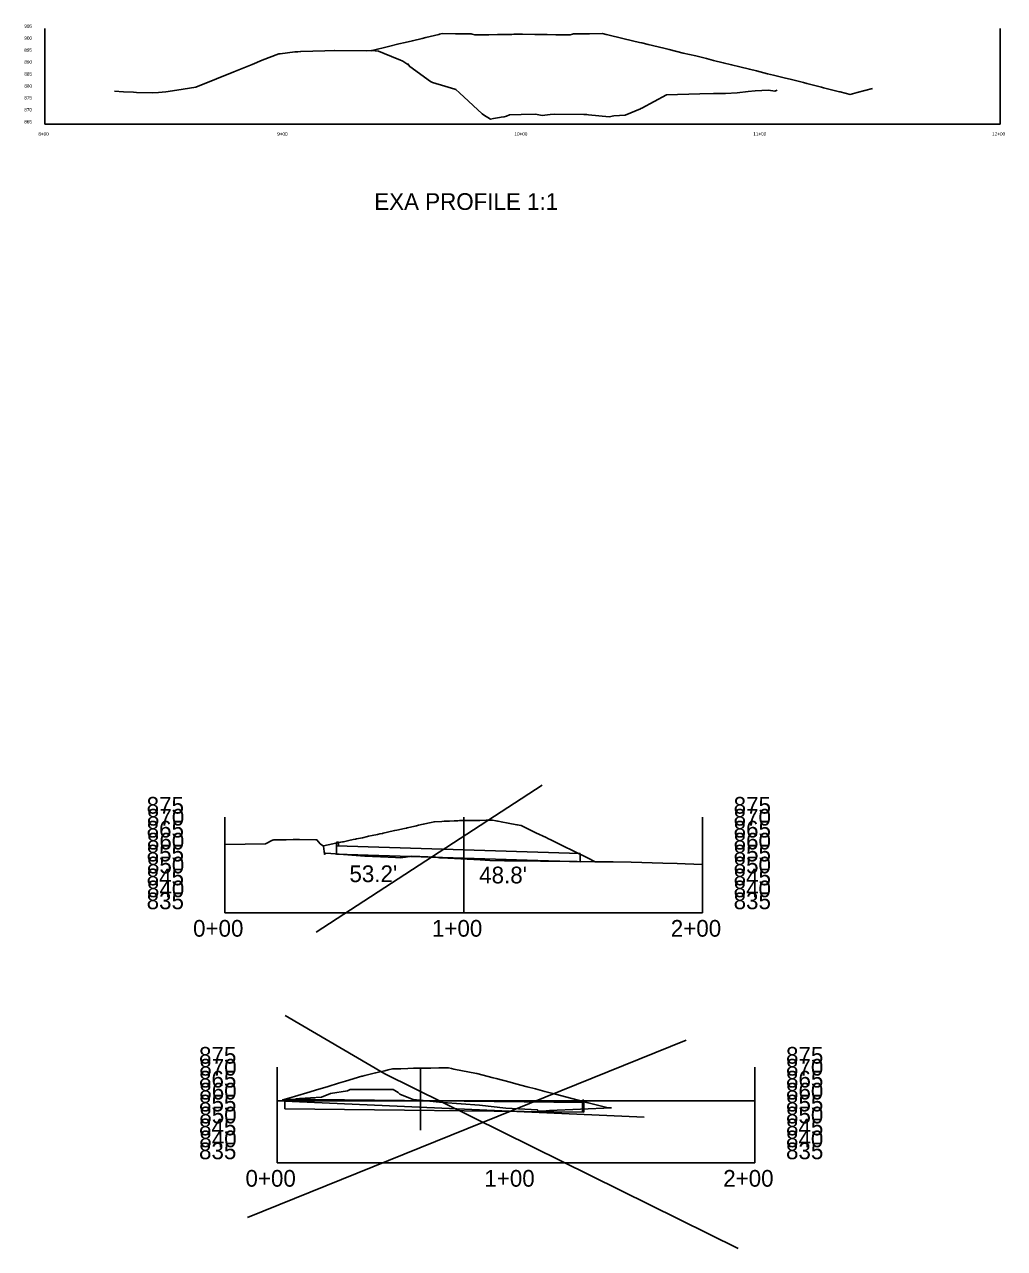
# Model space of a CAD drawing. Extents: x 1098669 to 1198896, y 698679 to 704410.
# Drawn here: x 1108774 to 1109184, y 701477 to 701990 of the extents above; entities that cross this region are included whole.
import ezdxf

# ---------------------------------------------------------------- set-up
doc = ezdxf.new("R2010")
doc.units = 0
for name, color, linetype in [('R_Axis', 7, 'Continuous'), ('R_Axis Annot', 7, 'Continuous'), ('R_Fin Surface', 7, 'Continuous'), ('R_No Plot', 7, 'Continuous'), ('R_Proposed Const Limits', 7, 'Continuous'), ('R_Water', 7, 'Continuous')]:
    doc.layers.add(name, color=color, linetype=linetype)

msp = doc.modelspace()

# ---------------------------------------------------------------- linework, layer by layer
at = {"layer": 'R_Axis'}
for p, q in [((1108782.21, 701948.12), (1108782.21, 701988.12)), ((1109182.21, 701948.12), (1109182.21, 701988.12)), ((1108782.21, 701948.12), (1109182.21, 701948.12)), ((1108857.63, 701618), (1108857.63, 701658)), ((1108957.63, 701618), (1108957.63, 701658)), ((1109057.63, 701618), (1109057.63, 701658)), ((1108857.63, 701618), (1109057.63, 701618)), ((1108879.56, 701513.35), (1108879.56, 701553.35)), ((1109079.56, 701513.35), (1109079.56, 701553.35)), ((1108879.56, 701539.25), (1109079.56, 701539.25)), ((1108879.56, 701513.35), (1109079.56, 701513.35))]:
    msp.add_line(p, q, dxfattribs=at)
at = {"layer": 'R_Fin Surface'}
for points in [[(1108918.8, 701978.87), (1108919.1, 701978.94), (1108919.17, 701978.96), (1108919.29, 701978.98), (1108926.18, 701980.65), (1108930.44, 701981.68), (1108933.18, 701982.34), (1108936.13, 701983.05), (1108940.19, 701984.02), (1108941.8, 701984.41), (1108947.19, 701985.7), (1108947.47, 701985.76), (1108948.65, 701986.05), (1108954.19, 701985.99), (1108955.79, 701985.98), (1108957.84, 701985.96), (1108960.07, 701985.93), (1108960.74, 701985.93), (1108960.79, 701985.93), (1108961.2, 701985.8), (1108962.21, 701985.46), (1108966.65, 701985.53), (1108968.2, 701985.56), (1108971.83, 701985.61), (1108975.2, 701985.67), (1108976, 701985.68), (1108977.75, 701985.7), (1108978.56, 701985.72), (1108982.21, 701985.77), (1108987.39, 701985.69), (1108989.21, 701985.67), (1108992.58, 701985.61), (1108996.21, 701985.56), (1108997.77, 701985.53), (1109002.2, 701985.46), (1109003.22, 701985.8), (1109003.63, 701985.93), (1109003.68, 701985.93), (1109004.34, 701985.93), (1109006.57, 701985.96), (1109008.63, 701985.98), (1109010.22, 701985.99), (1109015.77, 701986.05), (1109017.32, 701985.68), (1109017.43, 701985.65), (1109024.78, 701983.89), (1109031.23, 701982.34), (1109032.24, 701982.1), (1109034.81, 701981.48), (1109041.46, 701979.87), (1109043.57, 701979.36), (1109049.56, 701977.9), (1109054.74, 701976.65), (1109059.25, 701975.54), (1109062.23, 701974.81), (1109066.25, 701973.83), (1109069.74, 701972.97), (1109073.26, 701972.1), (1109077.25, 701971.11), (1109080.26, 701970.37), (1109084.77, 701969.25), (1109087.26, 701968.63), (1109092.3, 701967.37), (1109094.27, 701966.88), (1109099.84, 701965.49), (1109101.27, 701965.13), (1109107.39, 701963.59), (1109108.27, 701963.37), (1109114.94, 701961.69), (1109115.28, 701961.6), (1109119.43, 701960.55), (1109122.28, 701961.31), (1109128.74, 701963.05)], [(1108898.76, 701645.98), (1108898.8, 701645.99), (1108898.87, 701646.01), (1108906.05, 701647.5), (1108906.89, 701647.68), (1108907.32, 701647.77), (1108909.47, 701648.22), (1108911.38, 701648.63), (1108912.29, 701648.82), (1108912.75, 701648.92), (1108915.19, 701649.44), (1108917.41, 701649.92), (1108917.81, 701650.01), (1108919.24, 701650.32), (1108921.56, 701650.82), (1108922.5, 701651.03), (1108923.57, 701651.26), (1108923.89, 701651.34), (1108928.12, 701652.27), (1108928.69, 701652.39), (1108929.64, 701652.6), (1108932.84, 701653.31), (1108933.64, 701653.49), (1108933.98, 701653.57), (1108937.3, 701654.31), (1108937.89, 701654.44), (1108938.75, 701654.64), (1108940.67, 701655.07), (1108944.03, 701655.83), (1108945.24, 701656.1), (1108945.25, 701656.11), (1108945.28, 701656.11), (1108945.36, 701656.13), (1108948.4, 701656.26), (1108949.49, 701656.3), (1108951.61, 701656.39), (1108953.62, 701656.47), (1108954.05, 701656.49), (1108955.14, 701656.54), (1108955.92, 701656.57), (1108957.63, 701656.64), (1108960.99, 701656.67), (1108961.91, 701656.68), (1108962.44, 701656.68), (1108964.41, 701656.7), (1108967.05, 701656.72), (1108967.77, 701656.72), (1108969.68, 701656.74), (1108971.15, 701656.47), (1108971.75, 701656.36), (1108972.08, 701656.3), (1108973.35, 701656.06), (1108976.21, 701655.53), (1108979.89, 701654.84), (1108980.09, 701654.8), (1108981.55, 701654.53), (1108981.61, 701654.5), (1108981.63, 701654.49), (1108986.69, 701652.07), (1108987.87, 701651.5), (1108992.08, 701649.48), (1108993.09, 701648.99), (1108993.76, 701648.66), (1108997.15, 701647.03), (1109001.14, 701645.08), (1109001.8, 701644.76), (1109003.22, 701644.07), (1109004.53, 701643.43), (1109008.84, 701641.31), (1109009.41, 701641.03), (1109012.72, 701639.4)]]:
    msp.add_lwpolyline(points, dxfattribs=at)
at = {"layer": 'R_No Plot'}
for points in [[(1108811.42, 701961.98), (1108815.21, 701961.7), (1108819.42, 701961.44), (1108820.57, 701961.35), (1108827.14, 701961.2), (1108829.87, 701961.4), (1108832.86, 701961.67), (1108837.59, 701962.4), (1108845.51, 701963.56), (1108854.18, 701967.12), (1108861.4, 701970.04), (1108869.02, 701973.12), (1108873.26, 701974.86), (1108880.25, 701977.56), (1108880.73, 701977.62), (1108886.96, 701978.39), (1108888.24, 701978.43), (1108889.36, 701978.46), (1108889.5, 701978.46), (1108899.43, 701978.76), (1108903.49, 701978.89), (1108903.71, 701978.89), (1108916.76, 701978.87), (1108919.2, 701978.89), (1108919.2, 701978.89), (1108919.2, 701978.89), (1108921.92, 701978.64), (1108929.76, 701975.42), (1108930.84, 701974.98), (1108932.18, 701974.42), (1108934.21, 701973.03), (1108934.26, 701973.34), (1108934.88, 701972.33), (1108935.13, 701972.24), (1108943.68, 701965.95), (1108944.49, 701965.62), (1108949.73, 701963.95), (1108953.86, 701962.75), (1108954.38, 701962.62), (1108955.83, 701961.29), (1108965.38, 701952.49), (1108965.91, 701952.04), (1108968.86, 701950.24), (1108970.15, 701950.51), (1108972.64, 701950.93), (1108973.34, 701951.06), (1108974.52, 701951.19), (1108975.5, 701951.48), (1108976.84, 701951.97), (1108981.71, 701952.11), (1108987.71, 701952.27), (1108989.11, 701952), (1108990.41, 701951.79), (1108993.77, 701952.15), (1108995.8, 701952.33), (1109007.96, 701952.1), (1109009.16, 701952.09), (1109009.89, 701952.01), (1109018.51, 701951.22), (1109020.49, 701951.6), (1109025.15, 701951.91), (1109031.69, 701954.59), (1109031.82, 701954.63), (1109032.14, 701954.8), (1109042.46, 701960.38), (1109056.48, 701960.87), (1109062.15, 701960.9), (1109067.19, 701960.92), (1109072.04, 701961.25), (1109076.64, 701961.77), (1109079.62, 701962.04), (1109085.2, 701962.41), (1109087.83, 701961.97), (1109088.79, 701962.31)], [(1108879.56, 701539.34), (1108879.66, 701539.34), (1108880.08, 701539.33), (1108880.25, 701539.32), (1108880.76, 701539.33), (1108881.18, 701539.36), (1108881.25, 701539.36), (1108881.78, 701539.38), (1108881.8, 701539.45), (1108881.84, 701539.68), (1108882.83, 701539.98), (1108886.75, 701541.15), (1108893.29, 701543.09), (1108895.62, 701543.78), (1108900.88, 701545.36), (1108905.26, 701546.67), (1108908.18, 701547.54), (1108914.91, 701549.56), (1108915.26, 701549.66), (1108916.17, 701549.94), (1108920.76, 701550.99), (1108924.55, 701551.86), (1108926.05, 701552.21), (1108927.87, 701552.63), (1108931.33, 701552.74), (1108934.19, 701552.84), (1108936.62, 701552.93), (1108939.56, 701553.03), (1108941.9, 701553.03), (1108943.83, 701553.03), (1108947.19, 701553.04), (1108951.26, 701553.04), (1108952.47, 701552.81), (1108953.48, 701552.61), (1108962.95, 701550.77), (1108963.07, 701550.74), (1108963.09, 701550.74), (1108969.99, 701548.91), (1108971.19, 701548.6), (1108977.04, 701547.06), (1108979.38, 701546.44), (1108984.22, 701545.17), (1108987.65, 701544.27), (1108991.52, 701543.26), (1108995.99, 701542.08), (1109009.72, 701538.5), (1109018.1, 701536.33), (1109018.13, 701536.33), (1109018.15, 701536.33), (1109019.15, 701536.38), (1109019.56, 701536.4)], [(1108879.56, 701539.34), (1108880.25, 701539.32), (1108883.74, 701539.45), (1108885.28, 701539.39), (1108887.62, 701540.13), (1108888.9, 701540.28), (1108898.15, 701540.77), (1108901.88, 701542.3), (1108908.93, 701543.43), (1108910.03, 701543.98), (1108916.38, 701544.02), (1108928.13, 701544.1), (1108930.21, 701542.76), (1108930.91, 701542.14), (1108931.87, 701541.69), (1108936.46, 701539.82), (1108942.07, 701539.26), (1108948.92, 701538.58), (1108964.27, 701537.49), (1108975.3, 701536.18), (1108988.48, 701535.57), (1108988.71, 701534.94), (1108989.9, 701534.95), (1108992.15, 701535.09), (1108993.47, 701535.22), (1109019.56, 701536.4)]]:
    msp.add_lwpolyline(points, dxfattribs=at)
at = {"layer": 'R_Proposed Const Limits'}
for points in [[(1108895.9, 701609.96), (1108990.48, 701671.38)], [(1108857.63, 701646.6), (1108874.63, 701646.88), (1108877.55, 701648.4), (1108877.71, 701648.37), (1108878.18, 701648.48), (1108883.36, 701648.59), (1108886.29, 701648.71), (1108888.89, 701648.7), (1108895.66, 701648.52), (1108896.19, 701648.49), (1108897.59, 701646.93), (1108898.9, 701645.91), (1108899.32, 701642.51), (1108899.6, 701642.62), (1108899.73, 701642.98), (1108901.96, 701642.86), (1108912.63, 701642.04), (1108916.28, 701641.76), (1108926.06, 701641.28), (1108929.06, 701641.15), (1108931.14, 701641.05), (1108933.23, 701641.28), (1108935.89, 701641.72), (1108945.96, 701641.22), (1108947.46, 701641.04), (1108948.35, 701641.02), (1108964.5, 701640.12), (1108968.6, 701639.86), (1108974.68, 701639.81), (1108983.18, 701639.7), (1108989.82, 701639.65), (1108997.87, 701639.55), (1109005.17, 701639.5), (1109012.7, 701639.4), (1109020.16, 701639.3), (1109027.7, 701639.25), (1109041, 701638.82), (1109046.99, 701638.57), (1109050.31, 701638.43), (1109057.63, 701638.2)], [(1108882.84, 701575.05), (1108924.56, 701550.66), (1109072.47, 701477.47)], [(1109050.8, 701564.75), (1108867.12, 701490.48)], [(1108879.56, 701539.25), (1109033.2, 701532.41)]]:
    msp.add_lwpolyline(points, dxfattribs=at)
at = {"layer": 'R_Water'}
for points in [[(1108904.43, 701646), (1108904.32, 701642.5)], [(1108904.43, 701646), (1108904.43, 701647.5)], [(1108905.26, 701647.5), (1108904.43, 701647.5)], [(1108904.43, 701646), (1109006.44, 701642.89)], [(1108905.26, 701646), (1108905.26, 701647.5)], [(1108904.32, 701642.5), (1109006.33, 701639.39)], [(1109006.33, 701639.39), (1109006.43, 701642.89)], [(1108939.56, 701553.03), (1108939.56, 701527.08)], [(1108882.7, 701539.98), (1108882.7, 701535.98)], [(1109007.88, 701538.6), (1108882.7, 701539.98)], [(1109007.39, 701539.6), (1109007.39, 701534.6)], [(1109007.39, 701539.6), (1109007.89, 701539.6)], [(1109007.89, 701539.6), (1109007.89, 701534.6)], [(1109007.89, 701534.6), (1108882.7, 701535.98)]]:
    msp.add_lwpolyline(points, dxfattribs=at)

# ---------------------------------------------------------------- texts
at = {"layer": 'R_Axis Annot'}
for s, height, p in [('905', 1.4, (1108773.66, 701988.42)), ('905', 1.4, (1108773.66, 701988.42)), ('900', 1.4, (1108773.68, 701983.42)), ('895', 1.4, (1108773.66, 701978.42)), ('890', 1.4, (1108773.68, 701973.42)), ('885', 1.4, (1108773.66, 701968.42)), ('880', 1.4, (1108773.68, 701963.42)), ('875', 1.4, (1108773.66, 701958.42)), ('870', 1.4, (1108773.68, 701953.42)), ('865', 1.4, (1108773.66, 701948.42)), ('8+00', 1.4, (1108779.55, 701943.32)), ('9+00', 1.4, (1108879.55, 701943.32)), ('10+00', 1.4, (1108978.85, 701943.32)), ('11+00', 1.4, (1109078.85, 701943.32)), ('12+00', 1.4, (1109178.85, 701943.32)), ('EXA PROFILE 1:1', 7, (1108920.17, 701912.22)), ('875', 7, (1108824.89, 701659.5)), ('875', 7, (1108824.89, 701659.5)), ('875', 7, (1109070.63, 701659.5)), ('875', 7, (1109070.63, 701659.5)), ('870', 7, (1108825.02, 701654.5)), ('870', 7, (1109070.63, 701654.5)), ('865', 7, (1108824.89, 701649.5)), ('865', 7, (1109070.63, 701649.5)), ('860', 7, (1108825.02, 701644.5)), ('860', 7, (1109070.63, 701644.5)), ('855', 7, (1108824.89, 701639.5)), ('855', 7, (1109070.63, 701639.5)), ('850', 7, (1108825.02, 701634.5)), ('850', 7, (1109070.63, 701634.5)), ('845', 7, (1108824.89, 701629.5)), ("53.2'", 7, (1108909.78, 701630.84)), ("48.8'", 7, (1108964.1, 701630.31)), ('845', 7, (1109070.63, 701629.5)), ('840', 7, (1108825.02, 701624.5)), ('840', 7, (1109070.63, 701624.5)), ('835', 7, (1108824.89, 701619.5)), ('835', 7, (1109070.63, 701619.5)), ('0+00', 7, (1108844.32, 701608)), ('1+00', 7, (1108944.32, 701608)), ('2+00', 7, (1109044.32, 701608)), ('875', 7, (1108846.82, 701554.85)), ('875', 7, (1108846.82, 701554.85)), ('875', 7, (1109092.56, 701554.85)), ('875', 7, (1109092.56, 701554.85)), ('870', 7, (1108846.95, 701549.85)), ('870', 7, (1109092.56, 701549.85)), ('865', 7, (1108846.82, 701544.85)), ('865', 7, (1109092.56, 701544.85)), ('860', 7, (1108846.95, 701539.85)), ('860', 7, (1109092.56, 701539.85)), ('855', 7, (1108846.82, 701534.85)), ('855', 7, (1109092.56, 701534.85)), ('850', 7, (1108846.95, 701529.85)), ('850', 7, (1109092.56, 701529.85)), ('845', 7, (1108846.82, 701524.85)), ('845', 7, (1109092.56, 701524.85)), ('840', 7, (1108846.95, 701519.85)), ('840', 7, (1109092.56, 701519.85)), ('835', 7, (1108846.82, 701514.85)), ('835', 7, (1109092.56, 701514.85)), ('0+00', 7, (1108866.26, 701503.35)), ('1+00', 7, (1108966.26, 701503.35)), ('2+00', 7, (1109066.26, 701503.35))]:
    msp.add_text(s, height=height, dxfattribs=at).set_placement(p)

doc.saveas('drawing.dxf')
